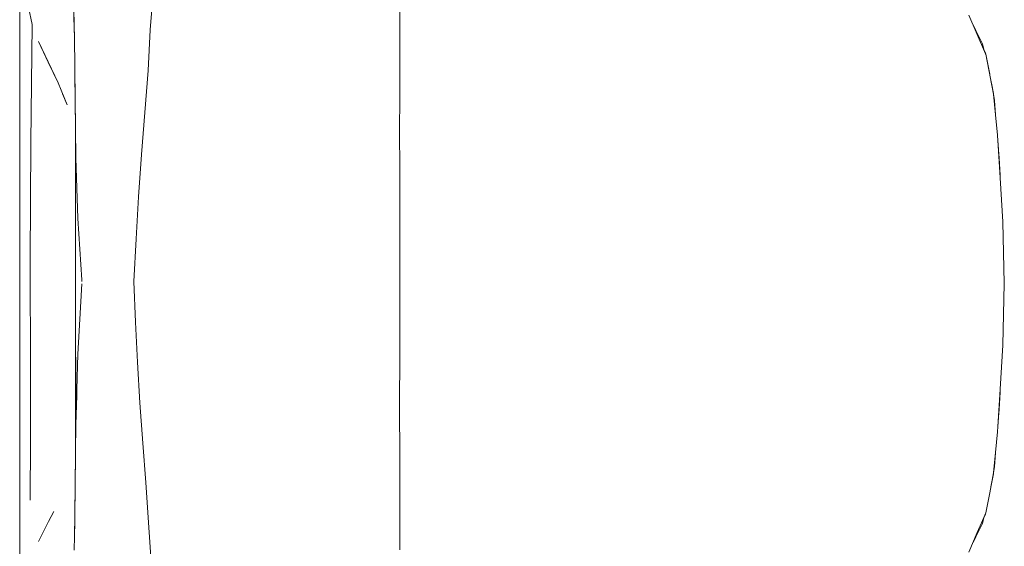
# Model space of a CAD drawing. Header units: millimetres. Extents: x -261 to 187, y -214 to 106.
# Tile 725 of 1056: x -206.12 to -205.348, y 7.938 to 8.351. Entities that reach past the tile are written whole.
import ezdxf

# ---------------------------------------------------------------- set-up
doc = ezdxf.new("R2010")
doc.units = ezdxf.units.MM
doc.header["$LTSCALE"] = 0.005
doc.header["$MEASUREMENT"] = 0
doc.layers.add('IFC-Elemento de mobília-Contorno', color=9, linetype='Continuous', lineweight=5)

msp = doc.modelspace()

# ---------------------------------------------------------------- linework, layer by layer
at = {"layer": 'IFC-Elemento de mobília-Contorno', "lineweight": 5}
for p, q in [((-206.11996, 8.25956), (-206.11986, 8.41299)), ((-206.113, 8.36126), (-206.11021, 8.34761)), ((-206.0775, 8.35936), (-206.07713, 8.33622)), ((-206.0177, 8.34363), (-206.01631, 8.35938)), ((-205.82208, 8.32656), (-205.82208, 8.3627)), ((-206.07746, 8.3575), (-206.07721, 8.34144)), ((-205.37593, 8.35515), (-205.36931, 8.33977)), ((-206.11136, 8.2551), (-206.11021, 8.34761)), ((-206.01845, 8.3276), (-206.0177, 8.34363)), ((-205.37278, 8.34782), (-205.37053, 8.34304)), ((-205.37262, 8.34746), (-205.37054, 8.34305)), ((-205.37262, 8.34746), (-205.36931, 8.33977)), ((-206.07713, 8.33622), (-206.07685, 8.31537)), ((-205.37054, 8.34305), (-205.36788, 8.33783)), ((-205.36931, 8.33977), (-205.36284, 8.32471)), ((-205.36931, 8.33977), (-205.366, 8.33207)), ((-205.36788, 8.33783), (-205.36525, 8.33265)), ((-206.10524, 8.33432), (-206.08993, 8.30202)), ((-206.10524, 8.33432), (-206.09758, 8.31817)), ((-206.07712, 8.33533), (-206.07711, 8.33501)), ((-206.07711, 8.33501), (-206.07687, 8.31702)), ((-205.36525, 8.33265), (-205.36428, 8.32807)), ((-205.36442, 8.32874), (-205.363, 8.32549)), ((-206.0192, 8.31156), (-206.01845, 8.3276)), ((-205.82209, 8.29075), (-205.82208, 8.32656)), ((-205.363, 8.32549), (-205.36284, 8.32471)), ((-205.363, 8.32549), (-205.36284, 8.32471)), ((-205.363, 8.32549), (-205.36284, 8.32471)), ((-205.36284, 8.32471), (-205.36269, 8.32438)), ((-205.36269, 8.32438), (-205.35648, 8.293)), ((-205.36269, 8.32438), (-205.35959, 8.30869)), ((-205.36269, 8.32438), (-205.36114, 8.31653)), ((-206.09758, 8.31817), (-206.08993, 8.30202)), ((-206.07685, 8.31537), (-206.0767, 8.30403)), ((-206.07684, 8.31512), (-206.07682, 8.31301)), ((-206.07682, 8.31301), (-206.07651, 8.28987)), ((-205.36114, 8.31653), (-205.35959, 8.30869)), ((-206.02176, 8.27856), (-206.0192, 8.31156)), ((-206.08993, 8.30202), (-206.08286, 8.28462)), ((-206.0767, 8.30403), (-206.07655, 8.29268)), ((-205.35864, 8.30391), (-205.35656, 8.2936)), ((-205.35862, 8.3038), (-205.35817, 8.30157)), ((-205.35861, 8.30377), (-205.35817, 8.30157)), ((-205.35817, 8.30157), (-205.35656, 8.2936)), ((-206.08639, 8.29332), (-206.08286, 8.28462)), ((-206.07655, 8.29268), (-206.07647, 8.2871)), ((-206.07651, 8.28987), (-206.0762, 8.26625)), ((-205.82212, 8.26411), (-205.82209, 8.29075)), ((-205.35656, 8.2936), (-205.35649, 8.29306)), ((-205.35648, 8.293), (-205.35495, 8.27694)), ((-205.35648, 8.293), (-205.35587, 8.28814)), ((-206.07645, 8.28553), (-206.07623, 8.26831)), ((-205.35587, 8.28814), (-205.35495, 8.27694)), ((-206.02439, 8.24576), (-206.02176, 8.27856)), ((-205.35495, 8.27694), (-205.35343, 8.26087)), ((-206.07623, 8.00719), (-206.07623, 8.26831)), ((-206.11996, 8.25956), (-206.11995, 8.04961)), ((-206.0762, 8.26625), (-206.07592, 8.24309)), ((-205.82212, 8.26411), (-205.82208, 8.23426)), ((-205.35343, 8.26087), (-205.35236, 8.24412)), ((-205.35341, 8.26057), (-205.3534, 8.26045)), ((-205.3534, 8.26045), (-205.35247, 8.24597)), ((-206.11166, 8.16273), (-206.11136, 8.2551)), ((-206.02677, 8.21248), (-206.02439, 8.24576)), ((-205.35251, 8.24646), (-205.35223, 8.24299)), ((-205.35236, 8.24412), (-205.35129, 8.22736)), ((-206.07592, 8.24309), (-206.07439, 8.19543)), ((-205.35223, 8.24299), (-205.35129, 8.22736)), ((-205.35223, 8.24299), (-205.35142, 8.22955)), ((-205.82208, 8.23426), (-205.82208, 8.19812)), ((-205.35142, 8.22955), (-205.35138, 8.22878)), ((-205.35129, 8.22736), (-205.3494, 8.19282)), ((-206.0287, 8.17961), (-206.02677, 8.21248)), ((-205.8221, 8.1627), (-205.82208, 8.19812)), ((-206.07439, 8.19543), (-206.07131, 8.14743)), ((-205.3494, 8.19282), (-205.34814, 8.14447)), ((-205.3494, 8.19282), (-205.34814, 8.14448)), ((-206.03051, 8.14613), (-206.0287, 8.17961)), ((-206.11166, 8.16273), (-206.11146, 8.07458)), ((-205.8221, 8.1627), (-205.82209, 8.13061)), ((-206.07278, 8.11666), (-206.07131, 8.14431)), ((-206.07131, 8.14743), (-206.07115, 8.14613)), ((-206.07131, 8.14743), (-206.07123, 8.14678)), ((-206.07123, 8.14678), (-206.07115, 8.14613)), ((-206.03051, 8.14613), (-206.02914, 8.11429)), ((-205.3494, 8.09612), (-205.34814, 8.14447)), ((-205.82209, 8.09315), (-205.82209, 8.13061)), ((-206.07426, 8.08901), (-206.07278, 8.11666)), ((-206.02914, 8.11429), (-206.02771, 8.08276)), ((-206.07509, 8.0615), (-206.07426, 8.08901)), ((-205.82213, 8.04407), (-205.82209, 8.09315)), ((-205.35129, 8.06159), (-205.3494, 8.09612)), ((-206.07592, 8.03399), (-206.07592, 8.08685)), ((-206.02771, 8.08276), (-206.02572, 8.0509)), ((-206.11146, 8.07458), (-206.11143, 8.02131)), ((-206.07523, 8.0567), (-206.07509, 8.0615)), ((-205.35236, 8.04483), (-205.35129, 8.06159)), ((-205.35223, 8.04596), (-205.35129, 8.06159)), ((-205.35223, 8.04596), (-205.35142, 8.0594)), ((-205.35142, 8.0594), (-205.35138, 8.06017)), ((-206.07592, 8.03399), (-206.07523, 8.0567)), ((-206.02572, 8.0509), (-206.02354, 8.01938)), ((-206.11995, 8.04961), (-206.11987, 7.882)), ((-205.82213, 8.04407), (-205.82209, 8.01205)), ((-205.35343, 8.02807), (-205.35236, 8.04483)), ((-205.3534, 8.0285), (-205.35247, 8.04298)), ((-205.35251, 8.0425), (-205.35223, 8.04596)), ((-206.07617, 8.01252), (-206.07592, 8.03399)), ((-205.35495, 8.01201), (-205.35343, 8.02807)), ((-205.35341, 8.02837), (-205.3534, 8.0285)), ((-206.11186, 7.97452), (-206.11143, 8.02131)), ((-206.02354, 8.01938), (-206.02113, 7.98848)), ((-206.07623, 8.00721), (-206.07617, 8.01252)), ((-205.82209, 7.97758), (-205.82209, 8.01205)), ((-205.35648, 7.99595), (-205.35495, 8.01201)), ((-205.35587, 8.00081), (-205.35495, 8.01201)), ((-206.07643, 7.99113), (-206.07623, 8.00719)), ((-206.07643, 7.99047), (-206.07625, 8.0056)), ((-205.35648, 7.99595), (-205.35587, 8.00081)), ((-206.07656, 7.98087), (-206.07643, 7.99113)), ((-206.07651, 7.98463), (-206.07643, 7.99047)), ((-206.02113, 7.98848), (-206.01887, 7.95698)), ((-205.35959, 7.98026), (-205.35648, 7.99595)), ((-205.35864, 7.98503), (-205.35656, 7.99536)), ((-205.35817, 7.98738), (-205.35656, 7.99536)), ((-205.35656, 7.99536), (-205.35649, 7.99588)), ((-206.07671, 7.96907), (-206.07656, 7.98087)), ((-205.35863, 7.98507), (-205.35817, 7.98738)), ((-205.35863, 7.98507), (-205.35817, 7.98738)), ((-206.0767, 7.96936), (-206.0766, 7.97774)), ((-205.82209, 7.97758), (-205.82208, 7.93567)), ((-205.36114, 7.97241), (-205.35959, 7.98026)), ((-206.09726, 7.95781), (-206.09327, 7.96568)), ((-206.07687, 7.95727), (-206.07671, 7.96907)), ((-206.07676, 7.96548), (-206.0767, 7.96936)), ((-205.36269, 7.96457), (-205.36114, 7.97241)), ((-206.10524, 7.9421), (-206.09726, 7.95781)), ((-205.366, 7.95687), (-205.36269, 7.96457)), ((-205.36525, 7.9563), (-205.36428, 7.96088)), ((-205.36442, 7.9602), (-205.363, 7.96345)), ((-205.363, 7.96345), (-205.36284, 7.96423)), ((-206.07705, 7.94635), (-206.07687, 7.95727)), ((-206.077, 7.94848), (-206.07692, 7.95422)), ((-206.01887, 7.95698), (-206.01794, 7.94166)), ((-205.37053, 7.94591), (-205.36788, 7.95111)), ((-205.37052, 7.94593), (-205.36788, 7.95111)), ((-205.36931, 7.94918), (-205.366, 7.95687)), ((-205.36788, 7.95111), (-205.36525, 7.9563)), ((-206.07723, 7.93544), (-206.07705, 7.94635)), ((-206.0771, 7.94342), (-206.077, 7.94848)), ((-205.37593, 7.93379), (-205.36931, 7.94918)), ((-205.37278, 7.94112), (-205.37052, 7.94593)), ((-205.37262, 7.94149), (-205.36931, 7.94918)), ((-205.37261, 7.94151), (-205.37053, 7.94591)), ((-206.01794, 7.94166), (-206.017, 7.92633))]:
    msp.add_line(p, q, dxfattribs=at)

doc.saveas('drawing.dxf')
